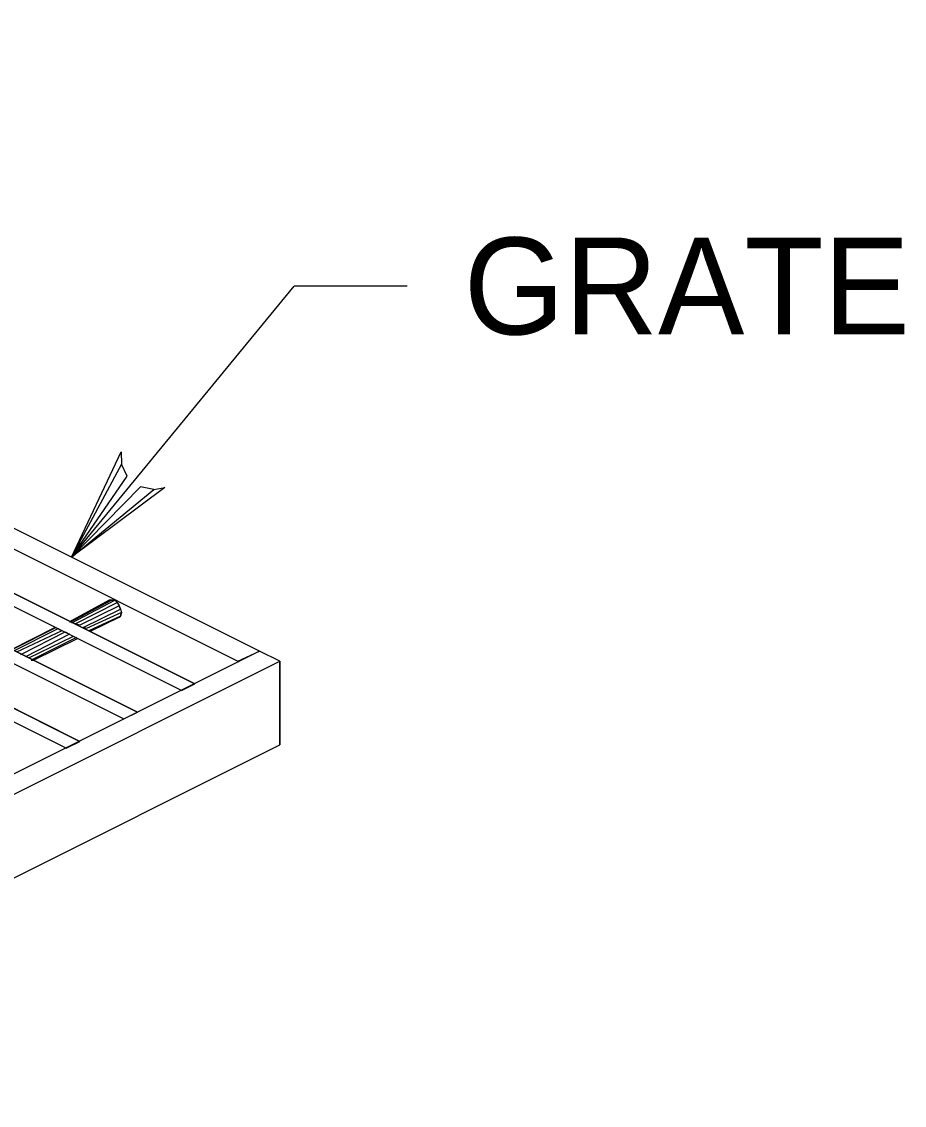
# Model space of a CAD drawing. Extents: x 636183 to 639890, y 299162 to 300538.
# Drawn here: x 636729.62 to 636756.94, y 299760.25 to 299793.79 of the extents above; entities that cross this region are included whole.
import ezdxf

# ---------------------------------------------------------------- set-up
doc = ezdxf.new("R2010")
doc.units = 0
doc.layers.add('Default', color=7, linetype='Continuous')

msp = doc.modelspace()

# ---------------------------------------------------------------- linework, layer by layer
at = {"layer": 'Default'}
for p, q in [((636736.977, 299774.307), (636698.013, 299793.789)), ((636736.977, 299774.307), (636698.013, 299793.789)), ((636697.348, 299793.474), (636736.313, 299773.992)), ((636734.564, 299773.082), (636695.599, 299792.6)), ((636734.984, 299773.292), (636696.019, 299792.775)), ((636696.019, 299792.775), (636734.984, 299773.292)), ((636694.235, 299791.9), (636733.2, 299772.418)), ((636733.2, 299772.418), (636694.235, 299791.9)), ((636693.816, 299791.69), (636732.78, 299772.208)), ((636731.416, 299771.508), (636692.417, 299790.991)), ((636692.417, 299790.991), (636731.416, 299771.508)), ((636730.996, 299771.298), (636692.032, 299790.781)), ((636731.166, 299777.212), (636738.058, 299785.606)), ((636741.556, 299785.606), (636738.058, 299785.606)), ((636732.326, 299775.881), (636731.101, 299775.216)), ((636731.136, 299775.216), (636732.396, 299775.881)), ((636731.171, 299775.181), (636732.5, 299775.881)), ((636731.276, 299775.146), (636732.57, 299775.811)), ((636732.396, 299775.881), (636732.326, 299775.881)), ((636732.396, 299775.881), (636732.5, 299775.881)), ((636732.5, 299775.881), (636732.396, 299775.881)), ((636732.5, 299775.881), (636732.57, 299775.811)), ((636732.57, 299775.811), (636732.64, 299775.706)), ((636732.64, 299775.706), (636731.416, 299775.111)), ((636731.521, 299775.041), (636732.675, 299775.601)), ((636732.71, 299775.496), (636731.626, 299775.006)), ((636732.675, 299775.601), (636732.64, 299775.706)), ((636732.64, 299775.706), (636732.675, 299775.601)), ((636732.675, 299775.601), (636732.71, 299775.496)), ((636732.675, 299775.391), (636732.71, 299775.496)), ((636732.71, 299775.496), (636732.675, 299775.391)), ((636731.101, 299775.216), (636731.136, 299775.216)), ((636731.416, 299775.111), (636731.276, 299775.146)), ((636732.675, 299775.391), (636731.696, 299774.936)), ((636731.766, 299774.936), (636732.64, 299775.356)), ((636732.64, 299775.356), (636732.675, 299775.391)), ((636729.283, 299774.341), (636730.647, 299775.041)), ((636730.682, 299775.041), (636729.317, 299774.341)), ((636729.352, 299774.307), (636730.752, 299775.006)), ((636730.857, 299774.936), (636729.457, 299774.271)), ((636729.597, 299774.202), (636730.961, 299774.901)), ((636731.101, 299774.831), (636729.737, 299774.132)), ((636729.842, 299774.097), (636731.206, 299774.761)), ((636730.647, 299775.041), (636730.682, 299775.041)), ((636730.752, 299775.006), (636730.857, 299774.936)), ((636730.961, 299774.901), (636731.101, 299774.831)), ((636731.626, 299775.006), (636731.521, 299775.041)), ((636731.696, 299774.936), (636731.766, 299774.936)), ((636731.311, 299774.726), (636729.912, 299774.027)), ((636729.982, 299774.027), (636731.346, 299774.691)), ((636736.977, 299774.307), (636714.662, 299763.149)), ((636736.977, 299774.307), (636714.662, 299763.149)), ((636736.313, 299773.992), (636736.977, 299774.307)), ((636737.607, 299773.992), (636736.977, 299774.307)), ((636715.292, 299762.834), (636737.607, 299773.992)), ((636729.912, 299774.027), (636729.982, 299774.027)), ((636736.313, 299773.957), (636736.313, 299773.992)), ((636736.313, 299773.992), (636736.313, 299773.957)), ((636737.607, 299773.992), (636737.607, 299771.403)), ((636737.607, 299771.403), (636737.607, 299773.992)), ((636734.564, 299773.082), (636734.984, 299773.292)), ((636734.984, 299773.292), (636734.984, 299773.292)), ((636732.78, 299772.208), (636733.2, 299772.418)), ((636733.2, 299772.418), (636733.2, 299772.418)), ((636715.292, 299760.246), (636737.607, 299771.403)), ((636730.996, 299771.298), (636731.416, 299771.508)), ((636731.416, 299771.508), (636731.416, 299771.508))]:
    msp.add_line(p, q, dxfattribs=at)
msp.add_lwpolyline([(636733.709, 299779.306), (636734.053, 299779.372), (636731.166, 299777.212), (636733.709, 299779.306), (636733.296, 299779.391), (636731.166, 299777.212), (636732.888, 299779.718), (636732.714, 299780.097), (636731.166, 299777.212), (636732.697, 299780.476), (636732.714, 299780.097)], dxfattribs=at)

# ---------------------------------------------------------------- texts
msp.add_text('GRATE', height=2.998, dxfattribs=at).set_placement((636743.305, 299784.107))

doc.saveas('drawing.dxf')
